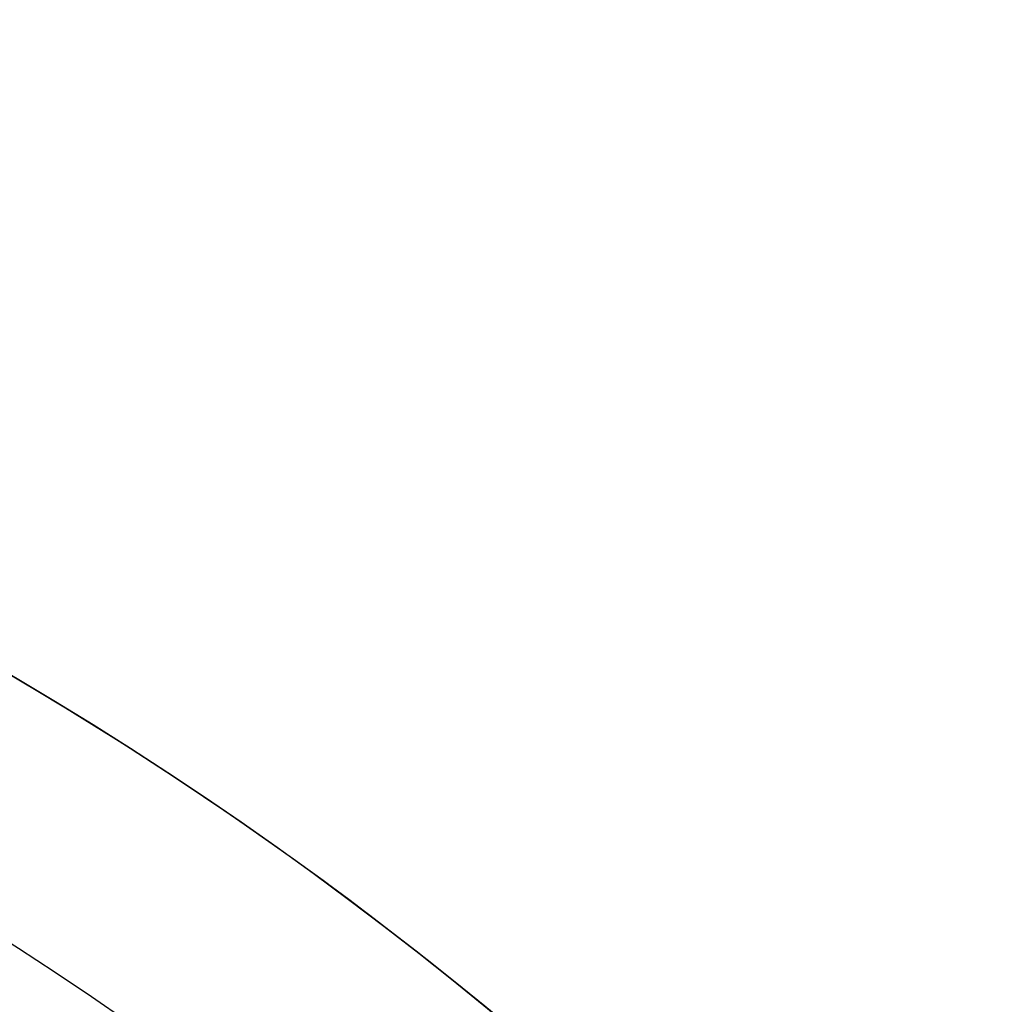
# Model space of a CAD drawing. Header units: millimetres. Extents: x -1033 to -333, y -38 to 662.
# Tile 650 of 656: x -642 to -620, y 374 to 395. Entities that reach past the tile are written whole.
import ezdxf

# ---------------------------------------------------------------- set-up
doc = ezdxf.new("R2010")
doc.units = ezdxf.units.MM
doc.header["$MEASUREMENT"] = 0
doc.layers.add('Výchozí', color=7, linetype='Continuous', true_color=0x000000)

msp = doc.modelspace()

# ---------------------------------------------------------------- linework, layer by layer
at = {"layer": 'Výchozí', "color": 9, "true_color": 0xbfbfbf}
for centre, radius in [((-682.626, 311.717, -122.495), 350), ((-682.65, 311.689, -97.495), 302), ((-682.65, 311.689, -97.495), 301), ((-682.626, 311.717, -1624.965), 80.279)]:
    msp.add_circle(centre, radius, dxfattribs=at)
for centre, radius, start, end in [((-682.626, 311.717, -122.995), 350, 287.2155, 107.2155), ((-682.626, 311.717, -121.995), 350, 287.2155, 107.2155), ((-682.65, 311.689, -72.995), 302, 288.22081, 90), ((-682.65, 311.689, -121.995), 302, 286.31721, 90), ((-682.65, 311.689, -72.995), 301, 288.22081, 90), ((-682.65, 311.689, -121.995), 301, 288.8853, 90), ((-682.65, 311.689, -118.995), 300, 288.15588, 106.25862), ((-682.65, 311.689, -121.995), 300, 288.15588, 106.25862), ((-682.65, 311.689, -120.495), 300, 288.15588, 106.25862), ((-682.65, 311.689, -75.995), 299.889, 288.1688, 106.24569), ((-682.65, 311.689, -72.995), 299.889, 288.1688, 106.24569), ((-682.65, 311.689, -74.495), 299.889, 288.1688, 106.24569), ((-682.65, 311.689, -121.995), 302, 106.31721, 286.31721), ((-682.65, 311.689, -72.995), 302, 108.8853, 286.9817), ((-682.65, 311.689, -75.995), 300, 108.15588, 286.25862), ((-682.65, 311.689, -72.995), 300, 108.15588, 286.25862), ((-682.65, 311.689, -74.495), 300, 108.15588, 286.25862), ((-682.65, 311.689, -118.995), 299.889, 108.1688, 286.24569), ((-682.65, 311.689, -121.995), 299.889, 108.1688, 286.24569), ((-682.65, 311.689, -120.495), 299.889, 108.1688, 286.24569), ((-682.65, 311.689, -72.995), 301, 108.8853, 286.9817), ((-682.65, 311.689, -121.995), 301, 108.8853, 288.8853), ((-682.626, 311.717, -1552.529), 80.279, 242.30205, 90), ((-682.626, 311.717, -1697.4), 80.279, 332.30205, 90), ((-682.626, 311.717, -1547.529), 75.279, 332.30205, 152.30205)]:
    msp.add_arc(centre, radius, start, end, dxfattribs=at)

doc.saveas('drawing.dxf')
